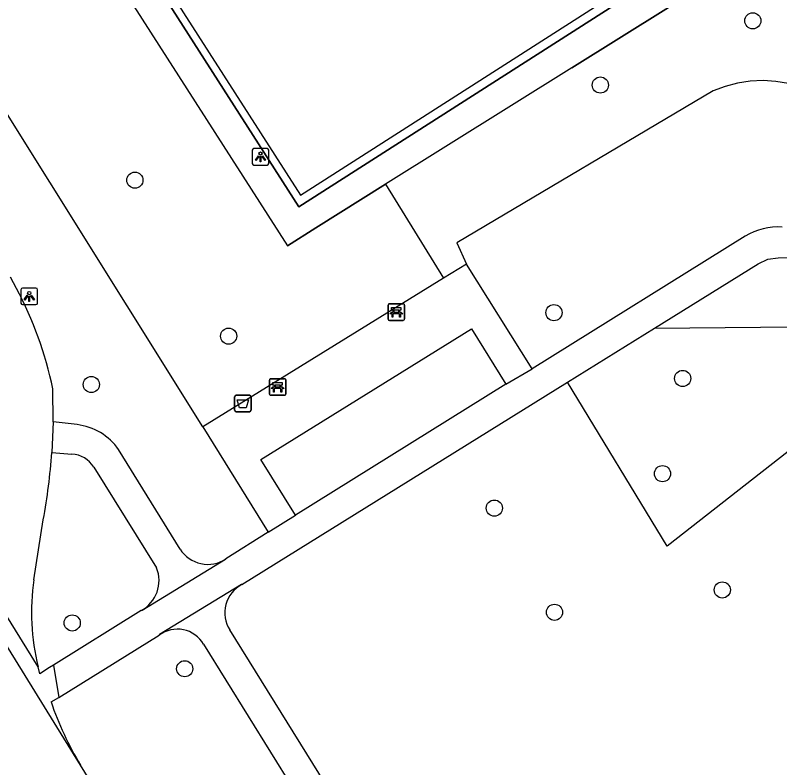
# Model space of a CAD drawing. Extents: x 157321 to 158827, y 386650 to 388532.
# Drawn here: x 158199.21 to 158245.46, y 387957.65 to 388003.19 of the extents above; entities that cross this region are included whole.
import ezdxf

# ---------------------------------------------------------------- set-up
doc = ezdxf.new("R2010")
doc.units = 0
for name, color, linetype in [('IMGEO_Afvalbak', 7, 'Continuous'), ('IMGEO_Bank', 7, 'Continuous'), ('IMGEO_Boom', 7, 'Continuous'), ('IMGEO_Groenvoorziening', 7, 'Continuous'), ('IMGEO_Hek', 7, 'Continuous'), ('IMGEO_Lichtpunt', 7, 'Continuous'), ('IMGEO_Rijbaan_lokaal_open', 7, 'Continuous'), ('IMGEO_Voetpad_halfverhard', 7, 'Continuous'), ('IMGEO_Voetpad_open', 7, 'Continuous')]:
    doc.layers.add(name, color=color, linetype=linetype)

msp = doc.modelspace()

# ---------------------------------------------------------------- linework, layer by layer
at = {"layer": 'IMGEO_Afvalbak'}
for p, q in [((158212.585, 387980.193), (158213.375, 387980.193)), ((158213.375, 387980.193), (158212.585, 387980.193)), ((158212.485, 387979.293), (158212.485, 387980.093)), ((158212.485, 387980.093), (158212.485, 387979.293)), ((158213.475, 387980.093), (158213.475, 387979.293)), ((158213.475, 387979.293), (158213.475, 387980.093)), ((158213.375, 387979.193), (158212.585, 387979.193)), ((158212.585, 387979.193), (158213.375, 387979.193))]:
    msp.add_line(p, q, dxfattribs=at)
msp.add_lwpolyline([(158212.628, 387979.907), (158213.332, 387979.907), (158213.183, 387979.437), (158212.777, 387979.437), (158212.628, 387979.907)], dxfattribs=at)
for centre, start, end in [((158212.585, 387980.093), 90, 180), ((158212.585, 387980.093), 90, 180), ((158213.375, 387980.093), 0, 90), ((158213.375, 387980.093), 360, 90), ((158212.585, 387979.293), 180, 270), ((158212.585, 387979.293), 180, 270), ((158213.375, 387979.293), 270, 0), ((158213.375, 387979.293), 270, 0)]:
    msp.add_arc(centre, 0.1, start, end, dxfattribs=at)
at = {"layer": 'IMGEO_Bank'}
for p, q in [((158221.766, 387984.797), (158221.766, 387985.638)), ((158221.766, 387985.638), (158221.766, 387984.797)), ((158221.841, 387985.722), (158222.682, 387985.722)), ((158222.682, 387985.722), (158221.841, 387985.722)), ((158222.075, 387985.228), (158222.075, 387985.334)), ((158222.119, 387985.334), (158222.119, 387985.228)), ((158222.407, 387985.34), (158222.125, 387985.34)), ((158222.413, 387985.228), (158222.413, 387985.334)), ((158222.457, 387985.334), (158222.457, 387985.228)), ((158222.766, 387985.647), (158222.766, 387984.806)), ((158222.766, 387984.806), (158222.766, 387985.647)), ((158222.463, 387985.12), (158222.07, 387985.12)), ((158222.125, 387985.222), (158222.407, 387985.222)), ((158222.691, 387984.722), (158221.85, 387984.722)), ((158221.85, 387984.722), (158222.691, 387984.722)), ((158214.585, 387980.265), (158214.585, 387981.106)), ((158214.585, 387981.106), (158214.585, 387980.265)), ((158214.66, 387981.19), (158215.501, 387981.19)), ((158215.501, 387981.19), (158214.66, 387981.19)), ((158215.585, 387981.115), (158215.585, 387980.274)), ((158215.585, 387980.274), (158215.585, 387981.115)), ((158214.894, 387980.696), (158214.894, 387980.802)), ((158214.938, 387980.802), (158214.938, 387980.696)), ((158215.226, 387980.808), (158214.944, 387980.808)), ((158214.944, 387980.69), (158215.226, 387980.69)), ((158215.232, 387980.696), (158215.232, 387980.802)), ((158215.276, 387980.802), (158215.276, 387980.696)), ((158215.51, 387980.19), (158214.669, 387980.19)), ((158214.669, 387980.19), (158215.51, 387980.19)), ((158215.282, 387980.588), (158214.889, 387980.588))]:
    msp.add_line(p, q, dxfattribs=at)
for points in [[(158222.069, 387985.34), (158221.983, 387985.34), (158221.983, 387985.501), (158222.546, 387985.501), (158222.546, 387985.34), (158222.463, 387985.34)], [(158222.013, 387985.12), (158221.871, 387985.12), (158221.983, 387985.222), (158222.069, 387985.222)], [(158222.063, 387985.113), (158222.063, 387984.906), (158222.02, 387984.906), (158222.02, 387985.113)], [(158222.463, 387985.222), (158222.546, 387985.222), (158222.658, 387985.12), (158222.519, 387985.12)], [(158222.513, 387985.113), (158222.513, 387984.906), (158222.469, 387984.906), (158222.469, 387985.113)], [(158214.832, 387980.588), (158214.69, 387980.588), (158214.802, 387980.69), (158214.888, 387980.69)], [(158214.888, 387980.808), (158214.802, 387980.808), (158214.802, 387980.969), (158215.365, 387980.969), (158215.365, 387980.808), (158215.282, 387980.808)], [(158215.282, 387980.69), (158215.365, 387980.69), (158215.477, 387980.588), (158215.338, 387980.588)], [(158214.882, 387980.581), (158214.882, 387980.374), (158214.839, 387980.374), (158214.839, 387980.581)], [(158215.332, 387980.581), (158215.332, 387980.374), (158215.288, 387980.374), (158215.288, 387980.581)]]:
    msp.add_lwpolyline(points, dxfattribs=at)
for centre, radius, start, end in [((158221.844, 387985.644), 0.0779, 92.4484, 184.2845), ((158221.844, 387985.644), 0.0779, 92.4484, 184.2845), ((158222.068, 387985.333), 0.00671, 2.8957, 87.1043), ((158222.125, 387985.333), 0.00671, 92.8957, 177.1043), ((158222.407, 387985.333), 0.00671, 2.8957, 87.1043), ((158222.464, 387985.333), 0.00671, 92.8957, 177.1043), ((158222.688, 387985.644), 0.0779, 2.4484, 94.2845), ((158222.688, 387985.644), 0.0779, 2.4484, 94.2845), ((158222.013, 387985.113), 0.00671, 2.8957, 87.1043), ((158222.07, 387985.113), 0.00671, 92.8957, 177.1043), ((158222.068, 387985.229), 0.00671, 272.8957, 357.1043), ((158222.125, 387985.229), 0.00671, 182.8957, 267.1043), ((158222.407, 387985.229), 0.00671, 272.8957, 357.1043), ((158222.464, 387985.229), 0.00671, 182.8957, 267.1043), ((158222.462, 387985.113), 0.00671, 2.8957, 87.1043), ((158222.519, 387985.113), 0.00671, 92.8957, 177.1043), ((158222.688, 387984.8), 0.0779, 272.4484, 4.2845), ((158222.688, 387984.8), 0.0779, 272.4484, 4.2845), ((158221.844, 387984.8), 0.0779, 182.4484, 274.2845), ((158221.844, 387984.8), 0.0779, 182.4484, 274.2845), ((158214.663, 387981.112), 0.0779, 92.4484, 184.2845), ((158214.663, 387981.112), 0.0779, 92.4484, 184.2845), ((158215.507, 387981.112), 0.0779, 2.4484, 94.2845), ((158215.507, 387981.112), 0.0779, 2.4484, 94.2845), ((158214.887, 387980.801), 0.00671, 2.8957, 87.1043), ((158214.887, 387980.697), 0.00671, 272.8957, 357.1043), ((158214.944, 387980.801), 0.00671, 92.8957, 177.1043), ((158214.944, 387980.697), 0.00671, 182.8957, 267.1043), ((158215.226, 387980.801), 0.00671, 2.8957, 87.1043), ((158215.226, 387980.697), 0.00671, 272.8957, 357.1043), ((158215.283, 387980.801), 0.00671, 92.8957, 177.1043), ((158215.283, 387980.697), 0.00671, 182.8957, 267.1043), ((158214.663, 387980.268), 0.0779, 182.4484, 274.2845), ((158214.663, 387980.268), 0.0779, 182.4484, 274.2845), ((158214.832, 387980.581), 0.00671, 2.8957, 87.1043), ((158214.889, 387980.581), 0.00671, 92.8957, 177.1043), ((158215.281, 387980.581), 0.00671, 2.8957, 87.1043), ((158215.338, 387980.581), 0.00671, 92.8957, 177.1043), ((158215.507, 387980.268), 0.0779, 272.4484, 4.2845), ((158215.507, 387980.268), 0.0779, 272.4484, 4.2845)]:
    msp.add_arc(centre, radius, start, end, dxfattribs=at)
at = {"layer": 'IMGEO_Boom'}
for centre in [(158243.835, 388002.854), (158234.61, 387998.964), (158206.449, 387993.207), (158231.803, 387985.189), (158212.12, 387983.767), (158239.591, 387981.208), (158203.815, 387980.837), (158238.372, 387975.443), (158228.198, 387973.36), (158241.99, 387968.407), (158231.837, 387967.054), (158202.657, 387966.409), (158209.464, 387963.636)]:
    msp.add_circle(centre, 0.489, dxfattribs=at)
at = {"layer": 'IMGEO_Groenvoorziening'}
for points in [[(158210.552, 387978.269), (158196.704, 388000.403)], [(158245.998, 387999.064), (158245.232, 387999.189), (158244.458, 387999.234), (158243.683, 387999.197), (158242.917, 387999.079), (158242.166, 387998.882), (158241.441, 387998.608), (158225.92, 387989.411), (158226.509, 387988.129)], [(158221.619, 387992.959), (158225.13, 387987.277)], [(158237.888, 387984.243), (158278.499, 387984.639), (158278.501, 387980.696), (158250.972, 387980.285), (158250.157, 387980.051), (158238.656, 387971.057), (158232.634, 387980.978)]]:
    msp.add_lwpolyline(points, dxfattribs=at)
at = {"layer": 'IMGEO_Hek'}
for points in [[(158159.324, 388083.521), (158218.736, 388121.634), (158247.736, 388076.486), (158277.242, 388030.532), (158216.377, 387991.599), (158194.84, 388025.199)], [(158156.44, 388081.631), (158215.675, 387989.231)], [(158232.881, 388000), (158253.431, 388012.848)], [(158232.881, 388000), (158221.619, 387992.959)], [(158221.619, 387992.959), (158217.4, 387990.321)], [(158217.4, 387990.321), (158215.675, 387989.231)]]:
    msp.add_lwpolyline(points, dxfattribs=at)
at = {"layer": 'IMGEO_Lichtpunt'}
for p, q in [((158213.55, 387995.023), (158213.55, 387994.216)), ((158213.55, 387995.023), (158213.55, 387994.216)), ((158214.452, 387995.118), (158213.644, 387995.118)), ((158214.452, 387995.118), (158213.644, 387995.118)), ((158214.546, 387994.216), (158214.546, 387995.023)), ((158214.546, 387994.216), (158214.546, 387995.023)), ((158213.644, 387994.122), (158214.452, 387994.122)), ((158213.644, 387994.122), (158214.452, 387994.122)), ((158200.459, 387986.67), (158199.651, 387986.67)), ((158200.459, 387986.67), (158199.651, 387986.67)), ((158199.557, 387986.575), (158199.557, 387985.768)), ((158199.557, 387986.575), (158199.557, 387985.768)), ((158200.553, 387985.768), (158200.553, 387986.575)), ((158200.553, 387985.768), (158200.553, 387986.575)), ((158199.651, 387985.674), (158200.459, 387985.674)), ((158199.651, 387985.674), (158200.459, 387985.674))]:
    msp.add_line(p, q, dxfattribs=at)
for points in [[(158213.924, 387994.687), (158213.963, 387994.659), (158213.775, 387994.397), (158213.737, 387994.424), (158213.924, 387994.687)], [(158214.026, 387994.639), (158214.073, 387994.639), (158214.073, 387994.317), (158214.026, 387994.317), (158214.026, 387994.639)], [(158214.136, 387994.659), (158214.174, 387994.686), (158214.361, 387994.424), (158214.322, 387994.396), (158214.136, 387994.659)], [(158199.931, 387986.239), (158199.97, 387986.211), (158199.782, 387985.949), (158199.744, 387985.976), (158199.931, 387986.239)], [(158200.143, 387986.211), (158200.181, 387986.238), (158200.368, 387985.976), (158200.329, 387985.948), (158200.143, 387986.211)], [(158200.033, 387986.191), (158200.08, 387986.191), (158200.08, 387985.869), (158200.033, 387985.869), (158200.033, 387986.191)]]:
    msp.add_lwpolyline(points, dxfattribs=at)
for centre in [(158214.049, 387994.821), (158200.056, 387986.373)]:
    msp.add_circle(centre, 0.0994, dxfattribs=at)
for centre, start, end in [((158213.644, 387995.023), 90, 180), ((158213.644, 387995.023), 90, 180), ((158214.452, 387995.023), 0, 90), ((158214.452, 387995.023), 0, 90), ((158213.644, 387994.216), 180, 270), ((158213.644, 387994.216), 180, 270), ((158214.452, 387994.216), 270, 0), ((158214.452, 387994.216), 270, 360), ((158199.651, 387986.575), 90, 180), ((158199.651, 387986.575), 90, 180), ((158200.459, 387986.575), 0, 90), ((158200.459, 387986.575), 0, 90), ((158199.651, 387985.768), 180, 270), ((158199.651, 387985.768), 180, 270), ((158200.459, 387985.768), 270, 0), ((158200.459, 387985.768), 270, 360)]:
    msp.add_arc(centre, 0.0946, start, end, dxfattribs=at)
at = {"layer": 'IMGEO_Rijbaan_lokaal_open'}
for points in [[(158199.286, 387986.658), (158198.913, 387987.331)], [(158201.505, 387978.571), (158201.484, 387980.581)], [(158201.505, 387978.571), (158201.425, 387976.727)], [(158203.155, 387957.807), (158193.253, 387973.812)], [(158200.59, 387963.746), (158194.56, 387973.483)], [(158200.336, 387969.023), (158200.906, 387972.657)], [(158209.998, 387946.746), (158203.155, 387957.807)]]:
    msp.add_lwpolyline(points, dxfattribs=at)
for centre, radius, start, end in [((158179.133, 387975.933), 22.829, 11.7478, 28.0215), ((158165.157, 387979.284), 36.358, 349.4983, 355.9676), ((158214.039, 387967.038), 13.846, 171.7577, 193.7538)]:
    msp.add_arc(centre, radius, start, end, dxfattribs=at)
at = {"layer": 'IMGEO_Voetpad_halfverhard'}
for points in [[(158243.38, 387989.81), (158230.479, 387981.783)], [(158237.888, 387984.243), (158244.169, 387988.146), (158244.739, 387988.425), (158245.367, 387988.514), (158285.595, 387988.527)], [(158226.509, 387988.129), (158225.13, 387987.277)], [(158230.479, 387981.783), (158226.509, 387988.129)], [(158225.13, 387987.277), (158210.552, 387978.269)], [(158216.176, 387972.922), (158214.06, 387976.293), (158226.811, 387984.203), (158228.897, 387980.851)], [(158232.634, 387980.978), (158237.888, 387984.243)], [(158228.897, 387980.851), (158230.479, 387981.783)], [(158212.924, 387968.731), (158232.634, 387980.978)], [(158228.897, 387980.851), (158216.176, 387972.922)], [(158202.953, 387978.412), (158201.505, 387978.571)], [(158210.552, 387978.269), (158214.511, 387971.91)], [(158201.425, 387976.727), (158202.632, 387976.631)], [(158209.181, 387970.873), (158205.464, 387976.903)], [(158203.957, 387975.828), (158207.764, 387969.748)], [(158214.511, 387971.91), (158216.176, 387972.922)], [(158214.511, 387971.91), (158211.955, 387970.28)], [(158211.955, 387970.28), (158211.939, 387970.242), (158206.89, 387967.158), (158206.835, 387967.155)], [(158212.924, 387968.731), (158212.893, 387968.735), (158207.931, 387965.719), (158207.924, 387965.66)], [(158206.835, 387967.155), (158201.526, 387963.855)], [(158233.836, 387931.128), (158212.2, 387965.984)], [(158201.853, 387961.896), (158207.924, 387965.66)], [(158210.598, 387965.121), (158218.709, 387952.042)]]:
    msp.add_lwpolyline(points, dxfattribs=at)
for centre, radius, start, end in [((158245.444, 387986.334), 4.042, 87.6003, 120.7015), ((158202.517, 387974.844), 3.595, 34.9504, 83.0416), ((158202.551, 387975.003), 1.63, 30.4059, 87.1593), ((158210.862, 387971.95), 1.996, 212.6479, 303.219), ((158205.819, 387968.982), 2.09, 299.0789, 21.4987), ((158213.816, 387967.027), 1.923, 117.6237, 212.8461), ((158209.025, 387964.22), 1.813, 29.8063, 127.4008)]:
    msp.add_arc(centre, radius, start, end, dxfattribs=at)
at = {"layer": 'IMGEO_Voetpad_open'}
for points in [[(158195.209, 388025.432), (158216.461, 387992.29), (158276.494, 388030.706), (158218.593, 388120.914), (158159.574, 388083.12), (158158.643, 388082.523), (158179.927, 388049.289)], [(158156.44, 388081.631), (158215.675, 387989.231), (158217.4, 387990.321), (158221.619, 387992.959)], [(158195.209, 388025.432), (158194.84, 388025.199), (158216.377, 387991.599), (158277.242, 388030.532)], [(158253.431, 388012.848), (158232.881, 388000), (158221.619, 387992.959)], [(158201.526, 387963.855), (158201.286, 387963.706), (158200.698, 387963.334), (158200.59, 387963.746)], [(158201.526, 387963.855), (158201.853, 387961.896)], [(158201.378, 387961.637), (158201.853, 387961.896)]]:
    msp.add_lwpolyline(points, dxfattribs=at)
msp.add_arc((158219.591, 387967.76), 19.214, 198.582, 211.1976, dxfattribs=at)

doc.saveas('drawing.dxf')
